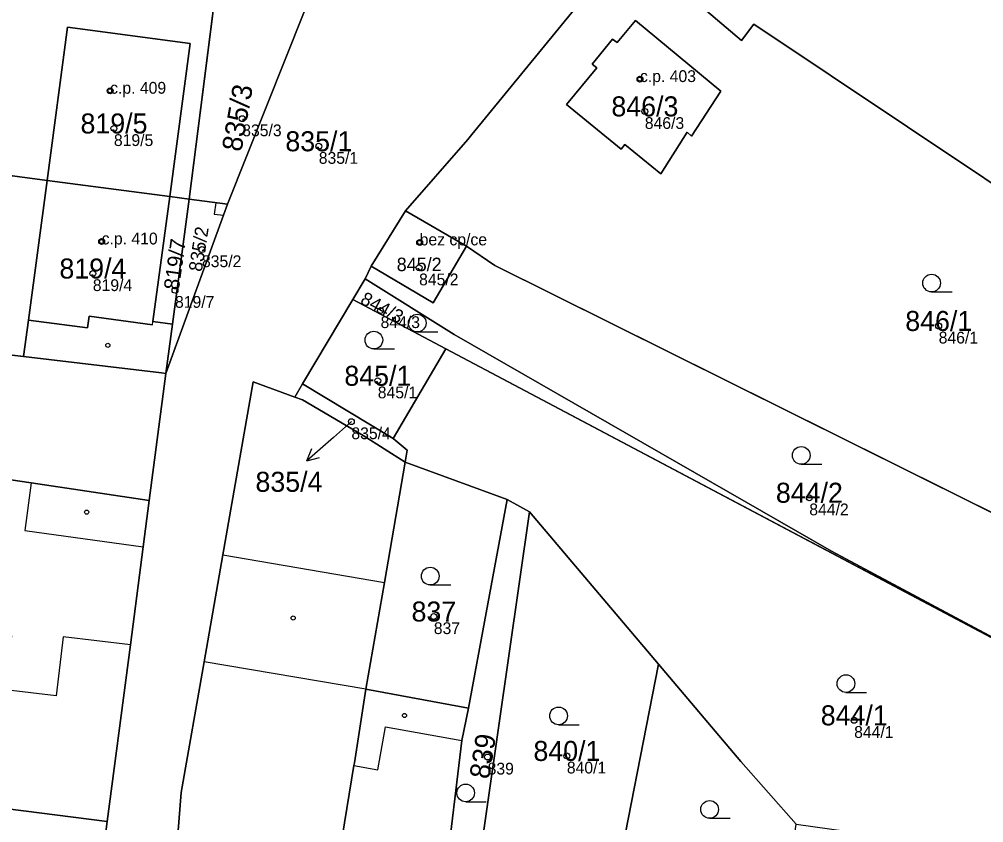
# Model space of a CAD drawing. Extents: x -603967 to -594699, y -1179315 to -1165625.
# Drawn here: x -597637.7 to -597555.8, y -1172319.4 to -1172251.3 of the extents above; entities that cross this region are included whole.
import ezdxf

# ---------------------------------------------------------------- set-up
doc = ezdxf.new("R2010")
doc.units = 0
for name, color, linetype in [('Definiční body', 7, 'Continuous'), ('Hranice parcel', 7, 'Continuous'), ('Parcelní čísla', 7, 'Continuous'), ('Polygon budovy', 7, 'Continuous'), ('Polygon parcely', 7, 'Continuous'), ('Pop  PČ popisy', 7, 'Continuous'), ('Vnitřní kresba', 7, 'Continuous'), ('Věcná břemena k části', 7, 'Continuous'), ('Značky budov', 7, 'Continuous'), ('Značky kultur', 7, 'Continuous')]:
    doc.layers.add(name, color=color, linetype=linetype)

msp = doc.modelspace()

# ---------------------------------------------------------------- linework, layer by layer
at = {"layer": 'Definiční body'}
for centre in [(-597584.95, -1172256.32994), (-597629.95, -1172257.31994), (-597618.73, -1172259.68994), (-597584.54, -1172259.06994), (-597629.63, -1172260.51994), (-597612.23, -1172262.02994), (-597630.67, -1172270.10994), (-597603.66, -1172270.18994), (-597622.15, -1172270.79994), (-597631.42, -1172272.82994), (-597603.71, -1172272.33994), (-597624.44, -1172274.24994), (-597606.98, -1172275.96994), (-597559.58, -1172277.27994), (-597607.22, -1172281.92994), (-597609.46, -1172285.39994), (-597570.57, -1172291.85994), (-597602.46, -1172301.93994), (-597566.76, -1172310.74994), (-597591.16, -1172313.76994), (-597597.89, -1172313.85994)]:
    msp.add_circle(centre, 0.25, dxfattribs=at)
at = {"layer": 'Hranice parcel'}
for p, q in [((-597623.25, -1172266.52), (-597621.03, -1172249.19)), ((-597613.48, -1172250.61), (-597619.99, -1172266.95)), ((-597635.31, -1172264.93), (-597649.34, -1172263.07)), ((-597624.88, -1172266.3), (-597635.31, -1172264.93)), ((-597624.88, -1172266.3), (-597623.25, -1172266.52)), ((-597623.25, -1172266.52), (-597624.66, -1172277.14)), ((-597619.99, -1172266.95), (-597623.25, -1172266.52)), ((-597619.99, -1172266.95), (-597625.21, -1172281.3)), ((-597607.77, -1172272.21), (-597604.86, -1172267.5)), ((-597604.86, -1172267.5), (-597599.69, -1172270.51)), ((-597597.29, -1172272.16), (-597599.69, -1172270.51)), ((-597607.77, -1172272.21), (-597608.3, -1172273.28)), ((-597536.36, -1172302.41), (-597597.29, -1172272.16)), ((-597609.35, -1172275.04), (-597608.3, -1172273.28)), ((-597609.35, -1172275.04), (-597613.61, -1172282.2)), ((-597601.44, -1172279.22), (-597609.35, -1172275.04)), ((-597625.21, -1172281.3), (-597624.66, -1172277.14)), ((-597655.28, -1172277.74), (-597637.3, -1172279.87)), ((-597601.44, -1172279.22), (-597605.91, -1172286.83)), ((-597540.67, -1172311.35), (-597601.44, -1172279.22)), ((-597625.21, -1172281.3), (-597626.64, -1172292.08)), ((-597614.27, -1172283.31), (-597613.61, -1172282.2)), ((-597613.61, -1172282.2), (-597605.91, -1172286.83)), ((-597596.24, -1172292.02), (-597604.88, -1172288.85)), ((-597599.51, -1172309.71), (-597596.24, -1172292.02)), ((-597594.34, -1172293.04), (-597596.24, -1172292.02)), ((-597598.68, -1172323.4), (-597594.34, -1172293.04)), ((-597583.38, -1172305.98), (-597594.34, -1172293.04)), ((-597586.96, -1172324.35), (-597583.38, -1172305.98)), ((-597609.2, -1172314.35), (-597608.23, -1172308.09)), ((-597608.23, -1172308.09), (-597599.51, -1172309.71)), ((-597600.08, -1172312.46), (-597599.51, -1172309.71)), ((-597631.61, -1172330.18), (-597630.21, -1172319.32))]:
    msp.add_line(p, q, dxfattribs=at)
for points in [[(-597585.98, -1172244.84), (-597599.23, -1172261.03), (-597599.56, -1172261.45), (-597604.86, -1172267.5)], [(-597520.43, -1172280.62), (-597549.17, -1172269.09), (-597575.29, -1172251.66), (-597576.34, -1172253.06), (-597585.98, -1172244.84)], [(-597635.31, -1172264.93), (-597633.57, -1172251.91), (-597623.14, -1172253.3), (-597624.88, -1172266.3)], [(-597588.62, -1172255.36), (-597589, -1172255.07), (-597587.29, -1172252.94), (-597586.88, -1172253.23), (-597585.33, -1172251.36), (-597578.07, -1172257.34), (-597580.56, -1172261.17), (-597580.93, -1172260.84), (-597583.18, -1172264.38), (-597586.23, -1172261.89), (-597586.54, -1172262.28), (-597591.18, -1172258.48), (-597588.62, -1172255.36)], [(-597637.3, -1172279.87), (-597636.88, -1172276.78), (-597635.31, -1172264.93)], [(-597624.66, -1172277.14), (-597626.32, -1172276.91), (-597624.88, -1172266.3)], [(-597599.69, -1172270.51), (-597602.51, -1172275.32), (-597607.77, -1172272.21)], [(-597608.3, -1172273.28), (-597600.72, -1172277.99), (-597568.69, -1172296.39), (-597540.67, -1172311.35)], [(-597625.21, -1172281.3), (-597625.58, -1172281.26), (-597637.3, -1172279.87)], [(-597614.27, -1172283.31), (-597617.79, -1172282.01), (-597620.39, -1172296.71), (-597621.97, -1172305.79), (-597623.91, -1172316.88), (-597624.2, -1172320.47), (-597626.25, -1172331.44)], [(-597604.88, -1172288.85), (-597608.45, -1172286.57), (-597613.62, -1172283.55), (-597614.27, -1172283.31)], [(-597605.91, -1172286.83), (-597604.73, -1172287.83), (-597604.88, -1172288.85)], [(-597626.64, -1172292.08), (-597636.67, -1172290.6), (-597648.96, -1172288.78), (-597656.54, -1172287.66)], [(-597608.23, -1172308.09), (-597606.66, -1172299.06), (-597604.88, -1172288.85)], [(-597630.21, -1172319.32), (-597628.22, -1172304.34), (-597627.15, -1172296.01), (-597626.64, -1172292.08)], [(-597571.67, -1172319.55), (-597576.38, -1172314.23), (-597583.38, -1172305.98)], [(-597602.65, -1172336.03), (-597601.46, -1172324.01), (-597600.08, -1172312.46)], [(-597612.33, -1172334.09), (-597610.63, -1172323.1), (-597609.24, -1172314.59), (-597609.2, -1172314.35)], [(-597630.21, -1172319.32), (-597640.23, -1172318.06), (-597640.29, -1172318.5), (-597643.96, -1172318.22), (-597643.94, -1172318.06), (-597646.81, -1172317.87), (-597646.76, -1172317.48), (-597650.37, -1172317.05), (-597650.32, -1172316.6), (-597660.41, -1172315.39)]]:
    msp.add_lwpolyline(points, dxfattribs=at)
at = {"layer": 'Polygon budovy'}
for points in [[(-597635.31, -1172264.93), (-597624.88, -1172266.3), (-597623.14, -1172253.3), (-597633.57, -1172251.91)], [(-597591.18, -1172258.48), (-597586.54, -1172262.28), (-597586.23, -1172261.89), (-597583.18, -1172264.38), (-597580.93, -1172260.84), (-597580.56, -1172261.17), (-597578.07, -1172257.34), (-597585.33, -1172251.36), (-597586.88, -1172253.23), (-597587.29, -1172252.94), (-597589, -1172255.07), (-597588.62, -1172255.36)], [(-597624.88, -1172266.3), (-597635.31, -1172264.93), (-597636.88, -1172276.78), (-597631.86, -1172277.45), (-597631.73, -1172276.46), (-597626.36, -1172277.17), (-597626.32, -1172276.91)], [(-597607.77, -1172272.21), (-597602.51, -1172275.32), (-597599.69, -1172270.51), (-597604.86, -1172267.5)], [(-597660.41, -1172315.39), (-597650.32, -1172316.6), (-597650.37, -1172317.05), (-597646.76, -1172317.48), (-597646.81, -1172317.87), (-597643.94, -1172318.06), (-597643.96, -1172318.22), (-597640.29, -1172318.5), (-597640.23, -1172318.06), (-597630.21, -1172319.32), (-597628.22, -1172304.34), (-597633.94, -1172303.66), (-597634.54, -1172308.67), (-597638.83, -1172308.16), (-597638.31, -1172303.57), (-597641.22, -1172303.26), (-597641.15, -1172302.02), (-597645.15, -1172301.51), (-597645.22, -1172302.07), (-597648.21, -1172301.73), (-597648.76, -1172306.52), (-597658.8, -1172305.36)]]:
    msp.add_lwpolyline(points, close=True, dxfattribs=at)
at = {"layer": 'Polygon parcely'}
for points in [[(-597585.98, -1172244.84), (-597576.34, -1172253.06), (-597575.29, -1172251.66), (-597549.17, -1172269.09), (-597520.43, -1172280.62), (-597518.92, -1172281.51), (-597517.58, -1172281.97), (-597517.21, -1172281.09), (-597517.68, -1172280.89), (-597507.99, -1172269.01), (-597572.02, -1172235.13)], [(-597549.17, -1172269.09), (-597575.29, -1172251.66), (-597576.34, -1172253.06), (-597585.98, -1172244.84), (-597599.23, -1172261.03), (-597599.56, -1172261.45), (-597604.86, -1172267.5), (-597599.69, -1172270.51), (-597597.29, -1172272.16), (-597536.36, -1172302.41), (-597531.86, -1172304.2), (-597528.52, -1172297.17), (-597528.07, -1172296.38), (-597521.81, -1172283.46), (-597520.43, -1172280.62)], [(-597623.25, -1172266.52), (-597621.03, -1172249.19), (-597651.68, -1172249.2), (-597653.27, -1172262.55), (-597649.34, -1172263.07), (-597635.31, -1172264.93), (-597633.57, -1172251.91), (-597623.14, -1172253.3), (-597624.88, -1172266.3)], [(-597619.99, -1172266.95), (-597613.48, -1172250.61), (-597621.03, -1172249.19), (-597623.25, -1172266.52)], [(-597624.88, -1172266.3), (-597623.14, -1172253.3), (-597633.57, -1172251.91), (-597635.31, -1172264.93)], [(-597588.62, -1172255.36), (-597591.18, -1172258.48), (-597586.54, -1172262.28), (-597586.23, -1172261.89), (-597583.18, -1172264.38), (-597580.93, -1172260.84), (-597580.56, -1172261.17), (-597578.07, -1172257.34), (-597585.33, -1172251.36), (-597586.88, -1172253.23), (-597587.29, -1172252.94), (-597589, -1172255.07)], [(-597588.62, -1172255.36), (-597589, -1172255.07), (-597587.29, -1172252.94), (-597586.88, -1172253.23), (-597585.33, -1172251.36), (-597578.07, -1172257.34), (-597580.56, -1172261.17), (-597580.93, -1172260.84), (-597583.18, -1172264.38), (-597586.23, -1172261.89), (-597586.54, -1172262.28), (-597591.18, -1172258.48)], [(-597654.2, -1172269.59), (-597655.28, -1172277.74), (-597637.3, -1172279.87), (-597636.88, -1172276.78), (-597635.31, -1172264.93), (-597649.34, -1172263.07), (-597650.14, -1172269.12), (-597651.3, -1172268.96), (-597651.43, -1172269.95)], [(-597626.32, -1172276.91), (-597624.88, -1172266.3), (-597635.31, -1172264.93), (-597636.88, -1172276.78), (-597637.3, -1172279.87), (-597625.58, -1172281.26), (-597625.21, -1172281.3), (-597624.66, -1172277.14)], [(-597624.88, -1172266.3), (-597626.32, -1172276.91), (-597624.66, -1172277.14), (-597623.25, -1172266.52)], [(-597624.66, -1172277.14), (-597625.21, -1172281.3), (-597619.99, -1172266.95), (-597623.25, -1172266.52)], [(-597607.77, -1172272.21), (-597602.51, -1172275.32), (-597599.69, -1172270.51), (-597604.86, -1172267.5)], [(-597600.72, -1172277.99), (-597568.69, -1172296.39), (-597540.67, -1172311.35), (-597536.36, -1172302.41), (-597597.29, -1172272.16), (-597599.69, -1172270.51), (-597602.51, -1172275.32), (-597607.77, -1172272.21), (-597608.3, -1172273.28)], [(-597601.44, -1172279.22), (-597540.67, -1172311.35), (-597568.69, -1172296.39), (-597600.72, -1172277.99), (-597608.3, -1172273.28), (-597609.35, -1172275.04)], [(-597613.61, -1172282.2), (-597605.91, -1172286.83), (-597601.44, -1172279.22), (-597609.35, -1172275.04)], [(-597637.3, -1172279.87), (-597655.28, -1172277.74), (-597655.28, -1172277.86), (-597656.54, -1172287.66), (-597648.96, -1172288.78), (-597636.67, -1172290.6), (-597626.64, -1172292.08), (-597625.21, -1172281.3), (-597625.58, -1172281.26)], [(-597604.73, -1172287.83), (-597604.88, -1172288.85), (-597596.24, -1172292.02), (-597594.34, -1172293.04), (-597583.38, -1172305.98), (-597576.38, -1172314.23), (-597571.67, -1172319.55), (-597563, -1172320.77), (-597563.35, -1172323.07), (-597549.4, -1172328.69), (-597548.82, -1172327.17), (-597548.37, -1172327.32), (-597543.18, -1172316.56), (-597540.67, -1172311.35), (-597601.44, -1172279.22), (-597605.91, -1172286.83)], [(-597623.91, -1172316.88), (-597624.2, -1172320.47), (-597626.25, -1172331.44), (-597612.33, -1172334.09), (-597610.63, -1172323.1), (-597609.24, -1172314.59), (-597609.2, -1172314.35), (-597608.23, -1172308.09), (-597606.66, -1172299.06), (-597604.88, -1172288.85), (-597608.45, -1172286.57), (-597613.62, -1172283.55), (-597614.27, -1172283.31), (-597617.79, -1172282.01), (-597620.39, -1172296.71), (-597621.97, -1172305.79)], [(-597614.27, -1172283.31), (-597613.62, -1172283.55), (-597608.45, -1172286.57), (-597604.88, -1172288.85), (-597604.73, -1172287.83), (-597605.91, -1172286.83), (-597613.61, -1172282.2)], [(-597628.22, -1172304.34), (-597627.15, -1172296.01), (-597626.64, -1172292.08), (-597636.67, -1172290.6), (-597648.96, -1172288.78), (-597656.54, -1172287.66), (-597657.1, -1172291.99), (-597658.8, -1172305.36), (-597660.41, -1172315.39), (-597650.32, -1172316.6), (-597650.37, -1172317.05), (-597646.76, -1172317.48), (-597646.81, -1172317.87), (-597643.94, -1172318.06), (-597643.96, -1172318.22), (-597640.29, -1172318.5), (-597640.23, -1172318.06), (-597630.21, -1172319.32)], [(-597604.88, -1172288.85), (-597606.66, -1172299.06), (-597608.23, -1172308.09), (-597599.51, -1172309.71), (-597596.24, -1172292.02)], [(-597600.07, -1172333.31), (-597598.68, -1172323.4), (-597594.34, -1172293.04), (-597596.24, -1172292.02), (-597599.51, -1172309.71), (-597600.08, -1172312.46), (-597601.46, -1172324.01), (-597602.65, -1172336.03), (-597603.11, -1172337.06), (-597600.64, -1172337.37)], [(-597586.96, -1172324.35), (-597583.38, -1172305.98), (-597594.34, -1172293.04), (-597598.68, -1172323.4)], [(-597576.38, -1172314.23), (-597583.38, -1172305.98), (-597586.96, -1172324.35), (-597572.76, -1172327.32), (-597571.67, -1172319.55)], [(-597602.65, -1172336.03), (-597601.46, -1172324.01), (-597600.08, -1172312.46), (-597599.51, -1172309.71), (-597608.23, -1172308.09), (-597609.2, -1172314.35), (-597609.24, -1172314.59), (-597610.63, -1172323.1), (-597612.33, -1172334.09)], [(-597661.54, -1172326.24), (-597631.61, -1172330.18), (-597630.21, -1172319.32), (-597640.23, -1172318.06), (-597640.29, -1172318.5), (-597643.96, -1172318.22), (-597643.94, -1172318.06), (-597646.81, -1172317.87), (-597646.76, -1172317.48), (-597650.37, -1172317.05), (-597650.32, -1172316.6), (-597660.41, -1172315.39)]]:
    msp.add_lwpolyline(points, close=True, dxfattribs=at)
msp.add_lwpolyline([(-597613.48, -1172250.61), (-597619.99, -1172266.95), (-597625.21, -1172281.3), (-597626.64, -1172292.08), (-597627.15, -1172296.01), (-597628.22, -1172304.34), (-597630.21, -1172319.32), (-597631.61, -1172330.18), (-597626.25, -1172331.44), (-597624.2, -1172320.47), (-597623.91, -1172316.88), (-597621.97, -1172305.79), (-597620.39, -1172296.71), (-597617.79, -1172282.01), (-597614.27, -1172283.31), (-597613.61, -1172282.2), (-597609.35, -1172275.04), (-597608.3, -1172273.28), (-597607.77, -1172272.21), (-597604.86, -1172267.5), (-597599.56, -1172261.45), (-597599.23, -1172261.03), (-597585.98, -1172244.84)], dxfattribs=at)
at = {"layer": 'Pop  PČ popisy'}
for p, q in [((-597609.46, -1172285.4), (-597610.99, -1172286.75)), ((-597610.99, -1172286.75), (-597613.255, -1172288.719)), ((-597613.255, -1172288.719), (-597612.828, -1172287.684)), ((-597613.255, -1172288.719), (-597612.171, -1172288.44))]:
    msp.add_line(p, q, dxfattribs=at)
at = {"layer": 'Vnitřní kresba'}
for p, q in [((-597631.73, -1172276.46), (-597631.86, -1172277.45)), ((-597626.36, -1172277.17), (-597631.73, -1172276.46)), ((-597631.86, -1172277.45), (-597636.88, -1172276.78)), ((-597626.36, -1172277.17), (-597626.32, -1172276.91)), ((-597636.67, -1172290.6), (-597637.19, -1172294.64)), ((-597637.19, -1172294.64), (-597627.15, -1172296.01)), ((-597620.39, -1172296.71), (-597606.66, -1172299.06)), ((-597633.94, -1172303.66), (-597634.54, -1172308.67)), ((-597628.22, -1172304.34), (-597633.94, -1172303.66)), ((-597608.23, -1172308.09), (-597621.97, -1172305.79)), ((-597634.54, -1172308.67), (-597638.83, -1172308.16)), ((-597607.2, -1172314.95), (-597606.55, -1172311.31)), ((-597606.55, -1172311.31), (-597600.08, -1172312.46)), ((-597609.24, -1172314.59), (-597607.2, -1172314.95))]:
    msp.add_line(p, q, dxfattribs=at)
at = {"layer": 'Věcná břemena k části'}
msp.add_lwpolyline([(-597620.97, -1172266.82), (-597621.1, -1172267.8), (-597620.33, -1172267.89), (-597619.99, -1172266.95)], close=True, dxfattribs=at)
at = {"layer": 'Značky budov'}
for centre in [(-597584.9568, -1172256.32916), (-597629.9568, -1172257.31916), (-597630.6768, -1172270.10916), (-597603.6668, -1172270.18916), (-597630.1468, -1172278.91916), (-597631.9468, -1172293.07916), (-597614.4068, -1172302.05916), (-597604.9468, -1172310.33916)]:
    msp.add_circle(centre, 0.175, dxfattribs=at)
at = {"layer": 'Značky kultur'}
for p, q in [((-597560.183, -1172274.39), (-597558.433, -1172274.39)), ((-597603.863, -1172277.78), (-597602.113, -1172277.78)), ((-597607.553, -1172279.23), (-597605.803, -1172279.23)), ((-597571.253, -1172289.01), (-597569.503, -1172289.01)), ((-597602.763, -1172299.26), (-597601.013, -1172299.26)), ((-597567.453, -1172308.38), (-597565.703, -1172308.38)), ((-597591.863, -1172311.12), (-597590.113, -1172311.12)), ((-597599.753, -1172317.66), (-597598.003, -1172317.66)), ((-597579.033, -1172319.06), (-597577.283, -1172319.06))]:
    msp.add_line(p, q, dxfattribs=at)
for centre in [(-597560.18286, -1172273.63981), (-597603.86286, -1172277.02981), (-597607.55286, -1172278.47981), (-597571.25286, -1172288.25981), (-597602.76286, -1172298.50981), (-597567.45286, -1172307.62981), (-597591.86286, -1172310.36981), (-597599.75286, -1172316.90981), (-597579.03286, -1172318.30981)]:
    msp.add_circle(centre, 0.75, dxfattribs=at)

# ---------------------------------------------------------------- texts
at = {"layer": 'Definiční body'}
for s, p in [('c.p. 403', (-597584.95, -1172256.58)), ('c.p. 409', (-597629.95, -1172257.57)), ('846/3', (-597584.54, -1172260.559)), ('835/3', (-597618.73, -1172261.179)), ('819/5', (-597629.63, -1172262.009)), ('835/1', (-597612.23, -1172263.519)), ('c.p. 410', (-597630.67, -1172270.36)), ('bez cp/ce', (-597603.66, -1172270.44)), ('835/2', (-597622.15, -1172272.289)), ('819/4', (-597631.42, -1172274.319)), ('845/2', (-597603.71, -1172273.829)), ('819/7', (-597624.44, -1172275.739)), ('844/3', (-597606.98, -1172277.459)), ('846/1', (-597559.58, -1172278.769)), ('845/1', (-597607.22, -1172283.419)), ('835/4', (-597609.46, -1172286.889)), ('844/2', (-597570.57, -1172293.349)), ('837', (-597602.46, -1172303.429)), ('844/1', (-597566.76, -1172312.239)), ('839', (-597597.89, -1172315.349)), ('840/1', (-597591.16, -1172315.259))]:
    msp.add_text(s, height=0.999996, dxfattribs=at).set_placement(p)
at = {"layer": 'Parcelní čísla'}
for s, height, rotation, p in [('835/3', 1.699998, 80, (-597618.803, -1172262.556)), ('835/2', 1.14, 81, (-597622.166, -1172272.723)), ('819/7', 1.299996, 82, (-597624.118, -1172274.295)), ('844/3', 1.138998, 332, (-597608.791, -1172275.329)), ('839', 1.699998, 81, (-597597.766, -1172315.794))]:
    msp.add_text(s, height=height, rotation=rotation, dxfattribs=at).set_placement(p)
for s, height, p in [('846/3', 1.699998, (-597587.376, -1172259.495)), ('819/5', 1.699998, (-597632.466, -1172260.945)), ('835/1', 1.699998, (-597615.066, -1172262.455)), ('819/4', 1.699998, (-597634.256, -1172273.255)), ('845/2', 1.14, (-597605.611, -1172272.625)), ('846/1', 1.699998, (-597562.416, -1172277.705)), ('845/1', 1.699998, (-597610.056, -1172282.355)), ('835/4', 1.699998, (-597617.606, -1172291.355)), ('844/2', 1.699998, (-597573.406, -1172292.285)), ('837', 1.699998, (-597604.35, -1172302.365)), ('844/1', 1.699998, (-597569.596, -1172311.175)), ('840/1', 1.699998, (-597593.996, -1172314.195))]:
    msp.add_text(s, height=height, dxfattribs=at).set_placement(p)

doc.saveas('drawing.dxf')
